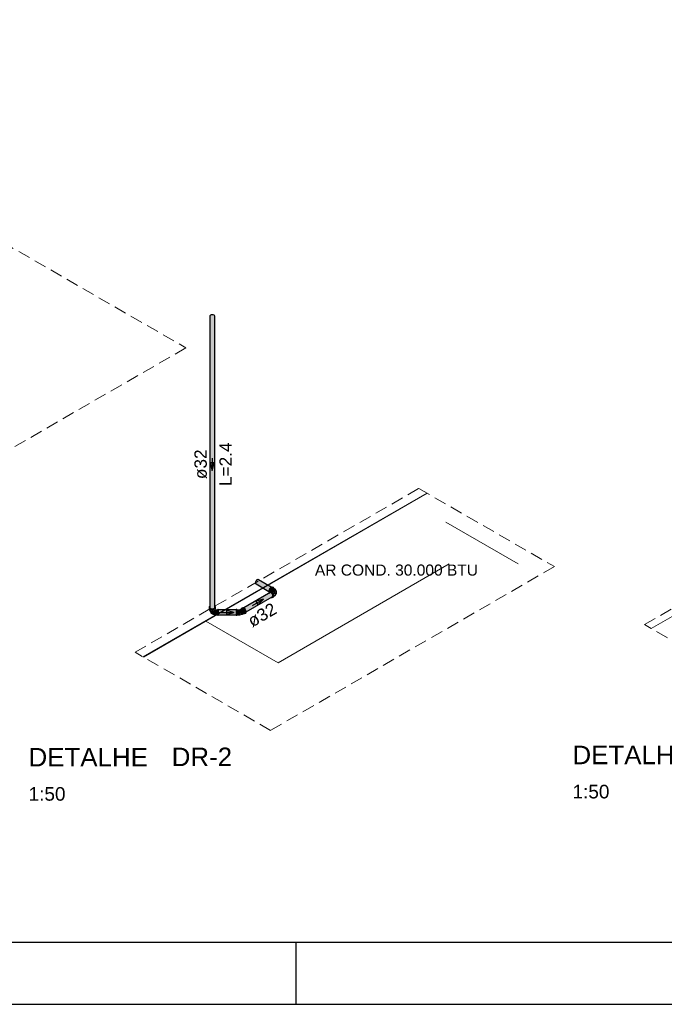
# Model space of a CAD drawing. Header units: millimetres. Extents: x 567 to 934, y -1 to 364.
# Tile 816 of 1056: x 795 to 806, y 121 to 137. Entities that reach past the tile are written whole.
import ezdxf

# ---------------------------------------------------------------- set-up
doc = ezdxf.new("R2010")
doc.units = ezdxf.units.MM
doc.header["$MEASUREMENT"] = 0
doc.linetypes.add('JIS_02_2.0', pattern=[0.3, 0.2, -0.1])
doc.linetypes.add('NULL', pattern=[0])
doc.layers.get('0').update_dxf_attribs({"lineweight": 18})
for name, color, linetype, lineweight in [('A-WALL', 7, 'Continuous', 25), ('AF-Condutos Reúso', 200, 'Continuous', 25), ('AF-Conexões Reúso', 216, 'Continuous', 18), ('AF-Sentido conduto Reúso', 200, 'Continuous', 30), ('AF-Textos conduto Reúso', 7, 'Continuous', 9), ('DI-Área do detalhe', 10, 'JIS_02_2.0', 0), ('Textos', 7, 'Continuous', 9)]:
    doc.layers.add(name, color=color, linetype=linetype, lineweight=lineweight)
doc.layers.add('ARQ FINA', color=8, linetype='Continuous')
doc.layers.add('FOLHA_PADRÃO', color=7, linetype='Continuous')
doc.styles.add('Arial', font='arial.ttf')
doc.styles.add('ArialBlack', font='txt')

# ---------------------------------------------------------------- blocks, each defined once
blk = doc.blocks.new('A1EST. 1500')
at = {"layer": 'FOLHA_PADRÃO', "color": 1, "linetype": 'Continuous'}
for p, q in [((77.5, 0), (77.5, 1)), ((0, 0), (150.008, 0))]:
    blk.add_line(p, q, dxfattribs=at)
at = {"layer": 'FOLHA_PADRÃO', "color": 6, "linetype": 'Continuous'}
blk.add_lwpolyline([(149, 58.4), (149, 1), (1, 1), (1, 58.4), (149, 58.4)], dxfattribs=at)

msp = doc.modelspace()

# ---------------------------------------------------------------- hatches: boundary and pattern name
at = {"layer": 'AF-Condutos Reúso', "linetype": 'Continuous'}
for points in [[(798.375, 127.557), (798.39, 127.554), (798.406, 127.554), (798.421, 127.558), (798.431, 127.566), (798.435, 132.295), (798.433, 132.304), (798.424, 132.312), (798.41, 132.317), (798.394, 132.319), (798.379, 132.316), (798.366, 132.31), (798.358, 132.302), (798.358, 132.292), (798.358, 127.572), (798.363, 132.284), (798.363, 127.564)], [(798.358, 127.572), (798.363, 127.564), (798.363, 132.284)], [(798.431, 127.566), (798.435, 127.575), (798.435, 132.295)], [(799.317, 127.864), (799.1, 127.997), (799.097, 127.991), (799.317, 127.864)], [(799.313, 127.851), (799.317, 127.864), (799.097, 127.991)], [(799.313, 127.851), (799.097, 127.991), (799.097, 127.965), (799.312, 127.84)], [(799.312, 127.84), (799.097, 127.965), (799.312, 127.838)], [(799.312, 127.838), (799.097, 127.965), (799.104, 127.958)], [(799.317, 127.864), (799.104, 128.005), (799.1, 127.997)], [(799.324, 127.879), (799.114, 128.018), (799.104, 128.005), (799.324, 127.878)], [(799.324, 127.878), (799.104, 128.005), (799.315, 127.865)], [(799.334, 127.891), (799.126, 128.026), (799.114, 128.018), (799.334, 127.891)], [(799.333, 127.891), (799.114, 128.018), (799.323, 127.88)], [(799.344, 127.9), (799.137, 128.028), (799.126, 128.026), (799.343, 127.9)], [(799.343, 127.9), (799.126, 128.026), (799.333, 127.892)], [(799.35, 127.905), (799.137, 128.028), (799.342, 127.901)], [(799.137, 128.028), (799.363, 127.897), (799.145, 128.024)], [(799.145, 128.024), (799.35, 127.905), (799.351, 127.905)], [(799.329, 127.815), (798.905, 127.57), (798.905, 127.57), (799.307, 127.799), (798.908, 127.569), (798.916, 127.563), (799.311, 127.792), (799.338, 127.817)], [(798.906, 127.57), (798.908, 127.569), (799.307, 127.799)], [(799.311, 127.792), (798.916, 127.563), (798.916, 127.562), (799.309, 127.776), (798.928, 127.554), (798.926, 127.552), (799.37, 127.791), (799.361, 127.804), (799.349, 127.813)], [(798.935, 127.539), (799.37, 127.791), (798.928, 127.553)], [(798.935, 127.539), (799.376, 127.776), (799.37, 127.791), (798.935, 127.539)], [(799.311, 127.792), (799.349, 127.813), (799.338, 127.817)], [(798.917, 127.563), (798.926, 127.553), (799.309, 127.776)], [(798.941, 127.525), (799.376, 127.776), (798.937, 127.54)], [(798.941, 127.524), (799.377, 127.762), (799.376, 127.776), (798.941, 127.525)], [(798.945, 127.512), (799.377, 127.762), (798.942, 127.525)], [(799.351, 127.738), (799.373, 127.751), (799.377, 127.762), (798.944, 127.512), (798.944, 127.512), (799.35, 127.738), (798.945, 127.504)], [(799.366, 127.746), (798.945, 127.504), (798.944, 127.503)], [(799.35, 127.738), (798.946, 127.512), (798.945, 127.504)], [(798.782, 127.53), (798.494, 127.535), (798.494, 127.529), (798.782, 127.529)], [(798.494, 127.535), (798.782, 127.53), (798.782, 127.535)], [(798.494, 127.529), (798.494, 127.518), (798.782, 127.518), (798.782, 127.529)], [(798.782, 127.504), (798.494, 127.518), (798.494, 127.503), (798.782, 127.503)], [(798.494, 127.518), (798.782, 127.504), (798.782, 127.518)], [(798.494, 127.486), (798.782, 127.486), (798.782, 127.503), (798.494, 127.503)], [(798.494, 127.472), (798.782, 127.472), (798.782, 127.486), (798.494, 127.486)], [(798.494, 127.472), (798.782, 127.462), (798.782, 127.472)], [(798.494, 127.457), (798.782, 127.457), (798.782, 127.462), (798.494, 127.472)]]:
    msp.add_hatch(color=201, dxfattribs=at).paths.add_polyline_path(points)
at = {"layer": 'AF-Conexões Reúso', "linetype": 'Continuous'}
for points in [[(799.312, 127.805), (799.329, 127.815), (799.349, 127.813), (799.382, 127.784), (799.349, 127.824), (799.323, 127.827)], [(799.359, 127.908), (799.34, 127.897), (799.323, 127.876), (799.313, 127.852), (799.313, 127.829), (799.321, 127.825), (799.32, 127.833), (799.324, 127.86), (799.357, 127.9), (799.383, 127.903)], [(799.379, 127.865), (799.324, 127.86), (799.326, 127.848)], [(799.393, 127.887), (799.378, 127.902), (799.349, 127.887), (799.334, 127.87), (799.326, 127.849), (799.326, 127.83), (799.36, 127.839), (799.372, 127.861), (799.394, 127.877), (799.404, 127.879), (799.418, 127.866), (799.415, 127.873)], [(799.336, 127.825), (799.358, 127.812), (799.357, 127.821), (799.343, 127.829)], [(799.351, 127.738), (799.368, 127.733), (799.383, 127.74), (799.393, 127.754), (799.393, 127.776), (799.383, 127.801), (799.366, 127.821), (799.348, 127.832), (799.342, 127.828), (799.349, 127.824), (799.382, 127.784), (799.369, 127.793), (799.375, 127.778), (799.374, 127.752)], [(799.364, 127.841), (799.348, 127.832), (799.354, 127.829), (799.38, 127.843)], [(799.377, 127.841), (799.356, 127.829), (799.362, 127.825), (799.392, 127.833), (799.388, 127.84)], [(799.364, 127.824), (799.37, 127.819), (799.392, 127.833)], [(799.416, 127.866), (799.402, 127.875), (799.383, 127.867), (799.365, 127.845), (799.378, 127.848), (799.424, 127.805), (799.427, 127.819), (799.422, 127.828), (799.422, 127.847), (799.427, 127.819), (799.424, 127.805), (799.417, 127.801), (799.432, 127.797), (799.437, 127.828), (799.431, 127.848)], [(799.392, 127.833), (799.37, 127.819), (799.4, 127.825)], [(799.404, 127.826), (799.371, 127.817), (799.376, 127.81)], [(799.409, 127.816), (799.404, 127.826), (799.376, 127.81)], [(799.41, 127.816), (799.377, 127.809), (799.383, 127.801)], [(799.418, 127.795), (799.41, 127.816), (799.383, 127.801), (799.388, 127.79)], [(799.415, 127.795), (799.389, 127.789), (799.391, 127.78)], [(799.416, 127.785), (799.418, 127.795), (799.391, 127.78)], [(799.415, 127.784), (799.392, 127.779), (799.393, 127.771)], [(799.413, 127.774), (799.419, 127.785), (799.395, 127.771), (799.393, 127.759)], [(799.393, 127.755), (799.41, 127.765), (799.418, 127.777), (799.393, 127.759)], [(798.351, 127.591), (798.345, 127.568), (798.361, 127.568), (798.358, 127.592)], [(798.442, 127.591), (798.447, 127.568), (798.434, 127.554), (798.396, 127.546), (798.352, 127.56), (798.345, 127.568), (798.351, 127.591), (798.345, 127.584), (798.345, 127.56), (798.359, 127.546), (798.383, 127.538), (798.41, 127.538), (798.434, 127.546), (798.447, 127.56), (798.449, 127.576)], [(798.361, 127.568), (798.351, 127.562), (798.365, 127.562)], [(798.352, 127.561), (798.396, 127.546), (798.434, 127.554), (798.381, 127.553)], [(798.353, 127.551), (798.352, 127.531), (798.358, 127.519), (798.358, 127.547)], [(798.358, 127.547), (798.358, 127.519), (798.363, 127.543)], [(798.358, 127.519), (798.365, 127.513), (798.365, 127.543)], [(798.365, 127.513), (798.373, 127.54), (798.365, 127.542)], [(798.428, 127.458), (798.44, 127.457), (798.438, 127.523), (798.409, 127.499), (798.405, 127.506), (798.371, 127.504), (798.365, 127.513), (798.374, 127.49), (798.394, 127.471)], [(798.366, 127.517), (798.374, 127.509), (798.374, 127.54)], [(798.375, 127.513), (798.383, 127.538), (798.374, 127.54)], [(798.375, 127.512), (798.385, 127.507), (798.395, 127.537), (798.385, 127.538)], [(798.385, 127.507), (798.408, 127.507), (798.408, 127.538), (798.396, 127.542)], [(798.419, 127.509), (798.426, 127.542), (798.419, 127.54), (798.408, 127.508)], [(798.417, 127.539), (798.408, 127.538), (798.408, 127.507)], [(798.444, 127.565), (798.441, 127.568), (798.413, 127.556), (798.434, 127.554)], [(798.428, 127.517), (798.428, 127.543), (798.419, 127.513)], [(798.428, 127.513), (798.439, 127.525), (798.439, 127.55), (798.435, 127.547)], [(798.428, 127.513), (798.433, 127.546), (798.428, 127.543)], [(798.435, 127.596), (798.432, 127.568), (798.447, 127.568), (798.442, 127.59)], [(798.44, 127.532), (798.44, 127.524), (798.484, 127.524)], [(798.44, 127.452), (798.484, 127.452), (798.484, 127.524), (798.44, 127.524)], [(798.442, 127.538), (798.441, 127.532), (798.484, 127.538), (798.484, 127.54)], [(798.484, 127.54), (798.443, 127.54), (798.441, 127.538)], [(798.441, 127.532), (798.484, 127.532), (798.484, 127.538)], [(798.441, 127.532), (798.484, 127.524), (798.484, 127.532)], [(798.494, 127.548), (798.484, 127.548), (798.484, 127.448), (798.494, 127.444)], [(798.792, 127.548), (798.782, 127.548), (798.782, 127.457), (798.792, 127.448)], [(798.792, 127.538), (798.84, 127.538), (798.841, 127.54), (798.792, 127.54)], [(798.792, 127.538), (798.792, 127.524), (798.818, 127.524), (798.818, 127.535)], [(798.792, 127.524), (798.792, 127.514), (798.818, 127.514), (798.818, 127.524)], [(798.792, 127.514), (798.792, 127.503), (798.818, 127.497), (798.818, 127.514)], [(798.792, 127.503), (798.792, 127.492), (798.841, 127.492)], [(798.841, 127.47), (798.841, 127.492), (798.792, 127.492), (798.792, 127.481)], [(798.841, 127.462), (798.841, 127.47), (798.792, 127.481), (798.792, 127.462)], [(798.818, 127.538), (798.818, 127.528), (798.841, 127.524), (798.84, 127.535)], [(798.841, 127.524), (798.818, 127.528), (798.818, 127.524)], [(798.818, 127.524), (798.818, 127.514), (798.841, 127.514), (798.841, 127.524)], [(798.818, 127.514), (798.818, 127.497), (798.841, 127.492), (798.841, 127.514)], [(798.872, 127.463), (798.881, 127.461), (798.891, 127.471), (798.892, 127.486), (798.887, 127.514), (798.867, 127.534), (798.841, 127.536), (798.841, 127.466), (798.858, 127.465), (798.852, 127.47), (798.86, 127.476), (798.861, 127.467), (798.841, 127.466), (798.841, 127.46)], [(798.893, 127.486), (798.841, 127.524), (798.841, 127.507)], [(798.864, 127.552), (798.878, 127.56), (798.9, 127.558), (798.863, 127.544), (798.864, 127.548), (798.891, 127.562), (798.878, 127.56), (798.846, 127.542), (798.862, 127.539), (798.887, 127.514), (798.897, 127.484), (798.895, 127.475), (798.927, 127.488), (798.93, 127.495), (798.932, 127.482), (798.91, 127.475), (798.919, 127.474), (798.934, 127.48), (798.943, 127.494), (798.943, 127.516), (798.934, 127.541), (798.917, 127.562), (798.898, 127.573), (798.874, 127.567)], [(798.863, 127.544), (798.9, 127.558), (798.892, 127.561)], [(798.884, 127.558), (798.864, 127.548), (798.863, 127.546)], [(798.895, 127.475), (798.881, 127.461), (798.887, 127.463), (798.927, 127.488), (798.903, 127.478), (798.892, 127.468)], [(798.923, 127.533), (798.892, 127.561), (798.886, 127.559)], [(798.782, 127.448), (798.792, 127.444), (798.782, 127.455)], [(798.841, 127.456), (798.841, 127.462), (798.792, 127.462), (798.792, 127.456)], [(798.792, 127.456), (798.792, 127.452), (798.841, 127.452), (798.841, 127.456)]]:
    msp.add_hatch(color=213, dxfattribs=at).paths.add_polyline_path(points)

# ---------------------------------------------------------------- linework, layer by layer
at = {"layer": 'A-WALL', "color": 8, "lineweight": 5}
msp.add_line((805.503, 127.235), (808.621, 129.035), dxfattribs=at)
at = {"layer": 'AF-Condutos Reúso'}
for p, q in [((798.366, 132.31), (798.358, 132.302)), ((798.358, 132.302), (798.358, 132.292)), ((798.358, 132.292), (798.358, 127.572)), ((798.379, 132.316), (798.366, 132.31)), ((798.394, 132.319), (798.379, 132.316)), ((798.41, 132.317), (798.394, 132.319)), ((798.424, 132.312), (798.41, 132.317)), ((798.433, 132.304), (798.424, 132.312)), ((798.435, 132.295), (798.433, 132.304)), ((798.435, 127.596), (798.435, 132.295)), ((799.096, 127.983), (799.095, 127.976)), ((799.095, 127.976), (799.096, 127.97)), ((799.097, 127.991), (799.096, 127.983)), ((799.096, 127.97), (799.097, 127.965)), ((799.1, 127.997), (799.097, 127.991)), ((799.097, 127.965), (799.101, 127.961)), ((799.104, 128.005), (799.1, 127.997)), ((799.101, 127.961), (799.104, 127.958)), ((799.109, 128.011), (799.104, 128.005)), ((799.104, 127.958), (799.312, 127.837)), ((799.114, 128.018), (799.109, 128.011)), ((799.119, 128.021), (799.114, 128.018)), ((799.126, 128.026), (799.119, 128.021)), ((799.131, 128.027), (799.126, 128.026)), ((799.137, 128.028), (799.131, 128.027)), ((799.14, 128.026), (799.137, 128.028)), ((799.145, 128.024), (799.14, 128.026)), ((799.351, 127.905), (799.145, 128.024)), ((799.306, 127.801), (798.905, 127.57)), ((799.312, 127.805), (799.306, 127.801)), ((799.329, 127.815), (799.312, 127.805)), ((799.338, 127.817), (799.329, 127.815)), ((799.349, 127.813), (799.338, 127.817)), ((799.361, 127.804), (799.349, 127.813)), ((799.37, 127.791), (799.361, 127.804)), ((799.376, 127.776), (799.37, 127.791)), ((798.944, 127.503), (799.366, 127.746)), ((799.366, 127.746), (799.373, 127.751)), ((799.373, 127.751), (799.377, 127.762)), ((799.377, 127.762), (799.376, 127.776)), ((798.358, 127.572), (798.363, 127.564)), ((798.363, 127.564), (798.375, 127.557)), ((798.375, 127.557), (798.39, 127.554)), ((798.39, 127.554), (798.406, 127.554)), ((798.406, 127.554), (798.421, 127.558)), ((798.421, 127.558), (798.431, 127.566)), ((798.431, 127.566), (798.435, 127.575)), ((798.435, 127.575), (798.435, 127.596)), ((798.494, 127.535), (798.494, 127.529)), ((798.782, 127.535), (798.494, 127.535)), ((798.494, 127.529), (798.494, 127.518)), ((798.494, 127.518), (798.494, 127.503)), ((798.494, 127.503), (798.494, 127.486)), ((798.494, 127.486), (798.494, 127.472)), ((798.494, 127.472), (798.494, 127.461)), ((798.494, 127.461), (798.494, 127.457)), ((798.494, 127.457), (798.782, 127.457))]:
    msp.add_line(p, q, dxfattribs=at)
at = {"layer": 'AF-Conexões Reúso'}
for p, q in [((799.313, 127.852), (799.312, 127.84)), ((799.312, 127.84), (799.312, 127.837)), ((799.312, 127.837), (799.313, 127.829)), ((799.313, 127.81), (799.312, 127.805)), ((799.317, 127.864), (799.313, 127.852)), ((799.313, 127.829), (799.317, 127.821)), ((799.317, 127.821), (799.313, 127.813)), ((799.313, 127.813), (799.313, 127.81)), ((799.323, 127.876), (799.317, 127.864)), ((799.323, 127.827), (799.317, 127.821)), ((799.317, 127.821), (799.317, 127.821)), ((799.317, 127.821), (799.317, 127.821)), ((799.331, 127.888), (799.323, 127.876)), ((799.324, 127.827), (799.323, 127.827)), ((799.327, 127.829), (799.324, 127.827)), ((799.326, 127.842), (799.325, 127.839)), ((799.325, 127.839), (799.326, 127.835)), ((799.33, 127.859), (799.326, 127.849)), ((799.326, 127.849), (799.326, 127.842)), ((799.326, 127.849), (799.326, 127.849)), ((799.326, 127.835), (799.326, 127.83)), ((799.326, 127.83), (799.327, 127.83)), ((799.33, 127.831), (799.327, 127.829)), ((799.327, 127.83), (799.327, 127.83)), ((799.327, 127.83), (799.327, 127.829)), ((799.327, 127.829), (799.327, 127.829)), ((799.327, 127.829), (799.327, 127.829)), ((799.334, 127.87), (799.33, 127.859)), ((799.338, 127.833), (799.33, 127.831)), ((799.34, 127.897), (799.331, 127.888)), ((799.341, 127.879), (799.334, 127.87)), ((799.347, 127.833), (799.338, 127.833)), ((799.349, 127.904), (799.34, 127.897)), ((799.349, 127.887), (799.341, 127.879)), ((799.348, 127.832), (799.347, 127.833)), ((799.364, 127.841), (799.348, 127.832)), ((799.357, 127.828), (799.348, 127.832)), ((799.351, 127.905), (799.349, 127.904)), ((799.357, 127.893), (799.349, 127.887)), ((799.359, 127.908), (799.351, 127.905)), ((799.365, 127.897), (799.357, 127.893)), ((799.366, 127.821), (799.357, 127.828)), ((799.368, 127.909), (799.359, 127.908)), ((799.365, 127.845), (799.364, 127.841)), ((799.366, 127.842), (799.364, 127.841)), ((799.364, 127.841), (799.364, 127.841)), ((799.365, 127.897), (799.365, 127.897)), ((799.372, 127.897), (799.365, 127.897)), ((799.366, 127.847), (799.365, 127.845)), ((799.37, 127.853), (799.366, 127.847)), ((799.372, 127.844), (799.366, 127.842)), ((799.375, 127.812), (799.366, 127.821)), ((799.376, 127.907), (799.368, 127.909)), ((799.374, 127.858), (799.37, 127.853)), ((799.379, 127.895), (799.372, 127.897)), ((799.38, 127.843), (799.372, 127.844)), ((799.383, 127.867), (799.374, 127.858)), ((799.383, 127.801), (799.375, 127.812)), ((799.383, 127.903), (799.376, 127.907)), ((799.393, 127.887), (799.379, 127.895)), ((799.388, 127.84), (799.38, 127.843)), ((799.389, 127.897), (799.383, 127.903)), ((799.388, 127.87), (799.383, 127.867)), ((799.389, 127.788), (799.383, 127.801)), ((799.392, 127.873), (799.388, 127.87)), ((799.396, 127.834), (799.388, 127.84)), ((799.393, 127.889), (799.389, 127.897)), ((799.393, 127.776), (799.389, 127.788)), ((799.393, 127.873), (799.392, 127.873)), ((799.393, 127.887), (799.393, 127.889)), ((799.41, 127.877), (799.393, 127.887)), ((799.397, 127.874), (799.393, 127.873)), ((799.403, 127.826), (799.396, 127.834)), ((799.402, 127.875), (799.397, 127.874)), ((799.405, 127.873), (799.402, 127.875)), ((799.404, 127.826), (799.403, 127.826)), ((799.41, 127.816), (799.404, 127.826)), ((799.409, 127.872), (799.405, 127.873)), ((799.416, 127.866), (799.409, 127.872)), ((799.415, 127.873), (799.41, 127.877)), ((799.415, 127.806), (799.41, 127.816)), ((799.418, 127.866), (799.415, 127.873)), ((799.418, 127.795), (799.415, 127.806)), ((799.419, 127.863), (799.416, 127.866)), ((799.419, 127.863), (799.418, 127.866)), ((799.419, 127.785), (799.418, 127.795)), ((799.42, 127.862), (799.419, 127.863)), ((799.419, 127.779), (799.427, 127.788)), ((799.419, 127.785), (799.419, 127.785)), ((799.419, 127.779), (799.419, 127.785)), ((799.427, 127.854), (799.42, 127.862)), ((799.431, 127.848), (799.427, 127.854)), ((799.427, 127.788), (799.432, 127.797)), ((799.435, 127.84), (799.431, 127.848)), ((799.432, 127.797), (799.435, 127.803)), ((799.437, 127.828), (799.435, 127.84)), ((799.435, 127.803), (799.437, 127.817)), ((799.437, 127.817), (799.437, 127.828)), ((799.351, 127.738), (799.353, 127.737)), ((799.353, 127.737), (799.359, 127.734)), ((799.359, 127.734), (799.368, 127.733)), ((799.368, 127.733), (799.376, 127.736)), ((799.376, 127.736), (799.383, 127.74)), ((799.383, 127.74), (799.389, 127.745)), ((799.389, 127.745), (799.393, 127.754)), ((799.394, 127.764), (799.393, 127.776)), ((799.393, 127.755), (799.41, 127.765)), ((799.393, 127.755), (799.394, 127.764)), ((799.393, 127.754), (799.393, 127.755)), ((799.41, 127.765), (799.415, 127.77)), ((799.415, 127.77), (799.418, 127.777)), ((799.418, 127.777), (799.419, 127.779)), ((799.419, 127.779), (799.419, 127.779)), ((798.345, 127.584), (798.344, 127.576)), ((798.344, 127.576), (798.344, 127.568)), ((798.344, 127.568), (798.345, 127.56)), ((798.351, 127.591), (798.345, 127.584)), ((798.345, 127.56), (798.351, 127.552)), ((798.358, 127.596), (798.351, 127.591)), ((798.351, 127.552), (798.352, 127.551)), ((798.352, 127.551), (798.359, 127.546)), ((798.352, 127.551), (798.352, 127.531)), ((798.352, 127.531), (798.354, 127.525)), ((798.354, 127.525), (798.358, 127.519)), ((798.358, 127.519), (798.36, 127.517)), ((798.359, 127.546), (798.37, 127.541)), ((798.36, 127.517), (798.365, 127.513)), ((798.36, 127.517), (798.362, 127.511)), ((798.362, 127.511), (798.366, 127.5)), ((798.365, 127.513), (798.374, 127.509)), ((798.366, 127.5), (798.374, 127.49)), ((798.37, 127.541), (798.383, 127.538)), ((798.374, 127.509), (798.385, 127.507)), ((798.374, 127.49), (798.379, 127.483)), ((798.379, 127.483), (798.386, 127.477)), ((798.383, 127.538), (798.396, 127.537)), ((798.385, 127.507), (798.396, 127.506)), ((798.386, 127.477), (798.394, 127.471)), ((798.394, 127.471), (798.401, 127.468)), ((798.396, 127.537), (798.41, 127.538)), ((798.396, 127.506), (798.408, 127.507)), ((798.401, 127.468), (798.402, 127.467)), ((798.402, 127.467), (798.412, 127.463)), ((798.408, 127.507), (798.419, 127.509)), ((798.41, 127.538), (798.423, 127.541)), ((798.419, 127.509), (798.428, 127.513)), ((798.423, 127.541), (798.434, 127.546)), ((798.428, 127.513), (798.432, 127.516)), ((798.432, 127.516), (798.435, 127.519)), ((798.434, 127.546), (798.441, 127.551)), ((798.442, 127.591), (798.435, 127.596)), ((798.435, 127.519), (798.439, 127.525)), ((798.439, 127.525), (798.44, 127.527)), ((798.44, 127.54), (798.44, 127.538)), ((798.441, 127.54), (798.44, 127.54)), ((798.44, 127.532), (798.44, 127.527)), ((798.44, 127.527), (798.441, 127.531)), ((798.44, 127.525), (798.44, 127.527)), ((798.44, 127.527), (798.44, 127.524)), ((798.44, 127.524), (798.44, 127.525)), ((798.44, 127.519), (798.44, 127.524)), ((798.44, 127.524), (798.44, 127.514)), ((798.44, 127.507), (798.44, 127.519)), ((798.44, 127.514), (798.44, 127.503)), ((798.44, 127.5), (798.44, 127.507)), ((798.44, 127.503), (798.44, 127.492)), ((798.44, 127.493), (798.44, 127.5)), ((798.44, 127.48), (798.44, 127.493)), ((798.44, 127.492), (798.44, 127.481)), ((798.44, 127.481), (798.44, 127.47)), ((798.44, 127.474), (798.44, 127.48)), ((798.44, 127.469), (798.44, 127.474)), ((798.44, 127.47), (798.44, 127.462)), ((798.44, 127.465), (798.44, 127.469)), ((798.44, 127.461), (798.44, 127.465)), ((798.441, 127.551), (798.442, 127.552)), ((798.441, 127.54), (798.441, 127.551)), ((798.441, 127.531), (798.441, 127.54)), ((798.443, 127.54), (798.441, 127.54)), ((798.447, 127.584), (798.442, 127.591)), ((798.442, 127.552), (798.447, 127.56)), ((798.484, 127.54), (798.443, 127.54)), ((798.449, 127.576), (798.447, 127.584)), ((798.447, 127.56), (798.449, 127.568)), ((798.449, 127.568), (798.449, 127.576)), ((798.484, 127.548), (798.484, 127.545)), ((798.494, 127.548), (798.484, 127.548)), ((798.484, 127.545), (798.484, 127.539)), ((798.484, 127.538), (798.484, 127.54)), ((798.484, 127.539), (798.484, 127.53)), ((798.484, 127.532), (798.484, 127.538)), ((798.484, 127.524), (798.484, 127.532)), ((798.484, 127.53), (798.484, 127.518)), ((798.484, 127.514), (798.484, 127.524)), ((798.484, 127.518), (798.484, 127.505)), ((798.484, 127.503), (798.484, 127.514)), ((798.484, 127.505), (798.484, 127.491)), ((798.484, 127.492), (798.484, 127.503)), ((798.484, 127.481), (798.484, 127.492)), ((798.484, 127.491), (798.484, 127.478)), ((798.484, 127.47), (798.484, 127.481)), ((798.484, 127.478), (798.484, 127.466)), ((798.484, 127.462), (798.484, 127.47)), ((798.484, 127.466), (798.484, 127.455)), ((798.494, 127.545), (798.494, 127.548)), ((798.494, 127.539), (798.494, 127.545)), ((798.494, 127.53), (798.494, 127.539)), ((798.494, 127.518), (798.494, 127.53)), ((798.494, 127.505), (798.494, 127.518)), ((798.494, 127.491), (798.494, 127.505)), ((798.494, 127.478), (798.494, 127.491)), ((798.494, 127.466), (798.494, 127.478)), ((798.494, 127.455), (798.494, 127.466)), ((798.782, 127.548), (798.782, 127.545)), ((798.792, 127.548), (798.782, 127.548)), ((798.782, 127.545), (798.782, 127.54)), ((798.782, 127.54), (798.782, 127.539)), ((798.782, 127.539), (798.782, 127.535)), ((798.782, 127.535), (798.782, 127.53)), ((798.782, 127.53), (798.782, 127.518)), ((798.782, 127.518), (798.782, 127.505)), ((798.782, 127.505), (798.782, 127.491)), ((798.782, 127.491), (798.782, 127.478)), ((798.782, 127.478), (798.782, 127.466)), ((798.782, 127.466), (798.782, 127.457)), ((798.792, 127.545), (798.792, 127.548)), ((798.792, 127.54), (798.792, 127.545)), ((798.792, 127.539), (798.792, 127.54)), ((798.792, 127.54), (798.792, 127.538)), ((798.841, 127.54), (798.792, 127.54)), ((798.792, 127.535), (798.792, 127.539)), ((798.792, 127.538), (798.792, 127.535)), ((798.792, 127.535), (798.792, 127.532)), ((798.792, 127.53), (798.792, 127.535)), ((798.792, 127.532), (798.792, 127.524)), ((798.792, 127.518), (798.792, 127.53)), ((798.792, 127.524), (798.792, 127.514)), ((798.792, 127.505), (798.792, 127.518)), ((798.792, 127.514), (798.792, 127.503)), ((798.792, 127.491), (798.792, 127.505)), ((798.792, 127.503), (798.792, 127.492)), ((798.792, 127.492), (798.792, 127.481)), ((798.792, 127.478), (798.792, 127.491)), ((798.792, 127.481), (798.792, 127.47)), ((798.792, 127.466), (798.792, 127.478)), ((798.792, 127.47), (798.792, 127.462)), ((798.792, 127.457), (798.792, 127.466)), ((798.841, 127.538), (798.841, 127.54)), ((798.843, 127.54), (798.841, 127.538)), ((798.841, 127.536), (798.841, 127.538)), ((798.841, 127.538), (798.841, 127.538)), ((798.848, 127.538), (798.841, 127.536)), ((798.841, 127.535), (798.841, 127.536)), ((798.841, 127.536), (798.841, 127.535)), ((798.841, 127.532), (798.841, 127.535)), ((798.841, 127.535), (798.841, 127.531)), ((798.841, 127.524), (798.841, 127.532)), ((798.841, 127.531), (798.841, 127.524)), ((798.841, 127.514), (798.841, 127.524)), ((798.841, 127.524), (798.841, 127.516)), ((798.841, 127.516), (798.841, 127.505)), ((798.841, 127.503), (798.841, 127.514)), ((798.841, 127.505), (798.841, 127.494)), ((798.841, 127.492), (798.841, 127.503)), ((798.841, 127.494), (798.841, 127.483)), ((798.841, 127.481), (798.841, 127.492)), ((798.841, 127.483), (798.841, 127.474)), ((798.841, 127.47), (798.841, 127.481)), ((798.841, 127.474), (798.841, 127.466)), ((798.841, 127.462), (798.841, 127.47)), ((798.841, 127.466), (798.841, 127.46)), ((798.846, 127.542), (798.843, 127.54)), ((798.862, 127.551), (798.846, 127.542)), ((798.856, 127.538), (798.848, 127.538)), ((798.86, 127.536), (798.856, 127.538)), ((798.864, 127.534), (798.86, 127.536)), ((798.863, 127.552), (798.862, 127.551)), ((798.864, 127.552), (798.863, 127.552)), ((798.878, 127.56), (798.864, 127.552)), ((798.865, 127.556), (798.864, 127.554)), ((798.864, 127.554), (798.864, 127.552)), ((798.873, 127.528), (798.864, 127.534)), ((798.864, 127.534), (798.864, 127.534)), ((798.868, 127.562), (798.865, 127.556)), ((798.87, 127.564), (798.868, 127.562)), ((798.874, 127.567), (798.87, 127.564)), ((798.881, 127.519), (798.873, 127.528)), ((798.873, 127.464), (798.881, 127.467)), ((798.881, 127.572), (798.874, 127.567)), ((798.884, 127.562), (798.878, 127.56)), ((798.889, 127.574), (798.881, 127.572)), ((798.887, 127.508), (798.881, 127.519)), ((798.881, 127.467), (798.887, 127.47)), ((798.891, 127.562), (798.884, 127.562)), ((798.891, 127.497), (798.887, 127.508)), ((798.887, 127.47), (798.891, 127.477)), ((798.887, 127.463), (798.908, 127.475)), ((798.898, 127.573), (798.889, 127.574)), ((798.892, 127.561), (798.891, 127.562)), ((798.892, 127.486), (798.891, 127.497)), ((798.891, 127.477), (798.892, 127.486)), ((798.9, 127.558), (798.892, 127.561)), ((798.905, 127.57), (798.898, 127.573)), ((798.908, 127.552), (798.9, 127.558)), ((798.907, 127.569), (798.905, 127.57)), ((798.917, 127.562), (798.907, 127.569)), ((798.916, 127.544), (798.908, 127.552)), ((798.908, 127.475), (798.922, 127.483)), ((798.908, 127.475), (798.91, 127.475)), ((798.91, 127.475), (798.919, 127.474)), ((798.922, 127.535), (798.916, 127.544)), ((798.926, 127.553), (798.917, 127.562)), ((798.919, 127.474), (798.926, 127.476)), ((798.927, 127.524), (798.922, 127.535)), ((798.922, 127.483), (798.927, 127.488)), ((798.934, 127.541), (798.926, 127.553)), ((798.926, 127.476), (798.934, 127.48)), ((798.93, 127.514), (798.927, 127.524)), ((798.927, 127.488), (798.93, 127.495)), ((798.931, 127.504), (798.93, 127.514)), ((798.93, 127.495), (798.931, 127.504)), ((798.93, 127.495), (798.93, 127.495)), ((798.94, 127.529), (798.934, 127.541)), ((798.934, 127.48), (798.94, 127.486)), ((798.943, 127.516), (798.94, 127.529)), ((798.94, 127.486), (798.943, 127.494)), ((798.945, 127.505), (798.943, 127.516)), ((798.943, 127.494), (798.944, 127.503)), ((798.944, 127.503), (798.945, 127.505)), ((798.412, 127.463), (798.426, 127.459)), ((798.426, 127.459), (798.428, 127.458)), ((798.428, 127.458), (798.44, 127.457)), ((798.44, 127.462), (798.44, 127.456)), ((798.44, 127.459), (798.44, 127.461)), ((798.44, 127.457), (798.44, 127.459)), ((798.44, 127.456), (798.44, 127.452)), ((798.44, 127.452), (798.484, 127.452)), ((798.484, 127.456), (798.484, 127.462)), ((798.484, 127.452), (798.484, 127.456)), ((798.484, 127.455), (798.484, 127.448)), ((798.484, 127.448), (798.484, 127.444)), ((798.484, 127.444), (798.494, 127.444)), ((798.494, 127.448), (798.494, 127.455)), ((798.494, 127.444), (798.494, 127.448)), ((798.782, 127.457), (798.782, 127.455)), ((798.782, 127.455), (798.782, 127.448)), ((798.782, 127.448), (798.782, 127.444)), ((798.782, 127.444), (798.792, 127.444)), ((798.792, 127.462), (798.792, 127.457)), ((798.792, 127.457), (798.792, 127.456)), ((798.792, 127.455), (798.792, 127.457)), ((798.792, 127.456), (798.792, 127.452)), ((798.792, 127.452), (798.792, 127.455)), ((798.792, 127.452), (798.841, 127.452)), ((798.792, 127.448), (798.792, 127.452)), ((798.792, 127.444), (798.792, 127.448)), ((798.841, 127.456), (798.841, 127.462)), ((798.841, 127.46), (798.841, 127.457)), ((798.841, 127.457), (798.857, 127.459)), ((798.841, 127.452), (798.841, 127.456)), ((798.857, 127.459), (798.869, 127.462)), ((798.869, 127.462), (798.869, 127.463)), ((798.869, 127.463), (798.871, 127.463)), ((798.871, 127.463), (798.873, 127.464)), ((798.871, 127.463), (798.873, 127.462)), ((798.873, 127.462), (798.881, 127.461)), ((798.881, 127.461), (798.887, 127.463))]:
    msp.add_line(p, q, dxfattribs=at)
at = {"layer": 'AF-Sentido conduto Reúso'}
for p, q in [((798.429, 129.917), (798.364, 129.917)), ((798.364, 129.917), (798.396, 129.796)), ((798.396, 129.796), (798.429, 129.917)), ((799.224, 127.709), (799.103, 127.676)), ((799.103, 127.676), (799.135, 127.62)), ((799.135, 127.62), (799.224, 127.709)), ((798.748, 127.496), (798.628, 127.528)), ((798.628, 127.528), (798.628, 127.464)), ((798.628, 127.464), (798.748, 127.496))]:
    msp.add_line(p, q, dxfattribs=at)
for points in [[(798.396, 129.996), (798.396, 129.796)], [(799.05, 127.609), (799.224, 127.709)], [(798.503, 127.496), (798.748, 127.496)]]:
    msp.add_lwpolyline(points, dxfattribs=at)
at = {"layer": 'ARQ FINA', "lineweight": 5}
for p, q in [((797.274, 126.778), (801.868, 129.43)), ((797.282, 126.773), (801.877, 129.425))]:
    msp.add_line(p, q, dxfattribs=at)
at = {"layer": 'ARQ FINA', "linetype": 'Continuous', "lineweight": 5}
for p, q in [((802.179, 128.956), (803.348, 128.281)), ((802.233, 128.281), (799.462, 126.681)), ((799.462, 126.681), (798.292, 127.356))]:
    msp.add_line(p, q, dxfattribs=at)
at = {"layer": 'DI-Área do detalhe'}
for points in [[(784.267, 127.297), (795.001, 133.494), (797.968, 131.782), (787.234, 125.584), (784.267, 127.297)], [(805.396, 127.297), (816.13, 133.494), (819.097, 131.782), (808.363, 125.584), (805.396, 127.297)], [(803.935, 128.237), (799.341, 125.584), (797.146, 126.851), (801.741, 129.504), (803.935, 128.237)]]:
    msp.add_lwpolyline(points, dxfattribs=at)

# ---------------------------------------------------------------- block references
msp.add_blockref('A1EST. 1500', (722.257, 121.146))

# ---------------------------------------------------------------- texts
at = {"layer": 'AF-Textos conduto Reúso', "linetype": 'NULL', "char_height": 0.2, "attachment_point": 8, "line_spacing_factor": 0.6, "style": 'Arial'}
for s, insert, width, rotation in [('L=2.4', (798.712, 129.896), 1.41341, 90.0002), ('ø32', (798.312, 129.896), 0.9628, 90.0002), ('ø32', (799.254, 127.366), 0.9628, 30.0001)]:
    msp.add_mtext(s, dxfattribs=dict(at, insert=insert, width=width, rotation=rotation))
at = {"layer": 'ARQ FINA', "linetype": 'NULL', "lineweight": 5, "insert": (800.058, 128.089), "char_height": 0.18, "width": 5.28256, "attachment_point": 7, "rotation": 0.0008, "line_spacing_factor": 0.6, "style": 'Arial'}
msp.add_mtext('AR COND. 30.000 BTU', dxfattribs=at)
at = {"layer": 'Textos', "linetype": 'NULL', "attachment_point": 7, "line_spacing_factor": 0.6}
for s, insert, char_height, width, style in [('DETALHE', (795.421, 125), 0.3, 4.38075, 'ArialBlack'), ('DR-2', (797.739, 125.005), 0.3, 2.14418, 'ArialBlack'), ('DETALHE', (804.229, 125.036), 0.3, 4.38075, 'ArialBlack'), ('1:50', (804.229, 124.479), 0.22, 1.19591, 'Arial'), ('1:50', (795.421, 124.442), 0.22, 1.19591, 'Arial')]:
    msp.add_mtext(s, dxfattribs=dict(at, insert=insert, char_height=char_height, width=width, style=style))

doc.saveas('drawing.dxf')
